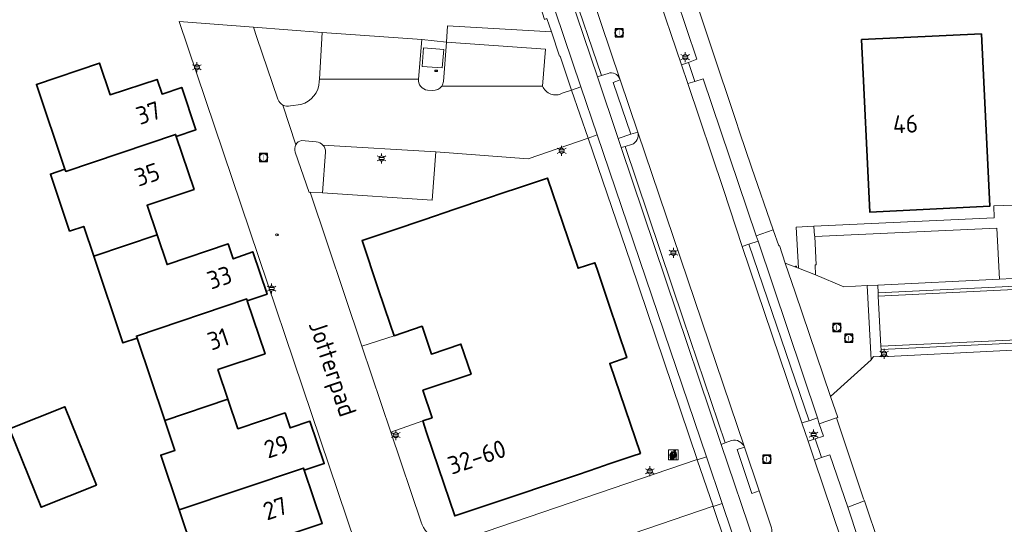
# Model space of a CAD drawing. Header units: metres. Extents: x 140853 to 145288, y 474558 to 480269.
# Tile 422 of 428: x 144557 to 144656, y 479584 to 479635. Entities that reach past the tile are written whole.
import ezdxf
from ezdxf.enums import TextEntityAlignment as Align
from ezdxf.lldxf.tags import DXFTag

# ---------------------------------------------------------------- set-up
doc = ezdxf.new("R2010")
doc.units = ezdxf.units.M
doc.header["$MEASUREMENT"] = 0
for name, color, linetype, lineweight in [('B-WE-GR-BEPLANTING_CULTUUR_HEESTERS-G', 90, 'Continuous', 18), ('B-WE-GR-GROENVOORZIENING-G', 80, 'Continuous', 18), ('B-WE-IE-MEUBILAIR_WEGMEUBILAIR-S', 7, 'Continuous', 18), ('B-WE-IE-TERREINAFSCHEIDING_KUNSTMATIG_HEKWERK-G', 20, 'IE-TERREINAFSCHEIDING-KUNSTMATIG', 18), ('B-WE-KL-DATA_CAI-S', 90, 'KL-CAI-N', 18), ('B-WE-KL-ET_LS_OV_LICHTMAST-S', 190, 'Continuous', 18), ('B-WE-KL-WATER_BRANDLEIDING_PUT-S', 150, 'Continuous', 18), ('B-WE-OG-BEBOUWING-G', 7, 'Continuous', 35), ('B-WE-OG-BEBOUWING_HUISNUMMER-T18', 10, 'Continuous', 18), ('B-WE-OG-BEBOUWING_LAGE TRAFO-G', 7, 'Continuous', 18), ('B-WE-OG-BEBOUWING_STRAATNAAM-T18', 10, 'Continuous', 18), ('B-WE-OG-TERREIN_ERF-G', 7, 'Continuous', 18), ('B-WE-RI-GWA_RIOOLPUT-S', 30, 'Continuous', 18), ('B-WE-VH-VERHARDING_ASFALT-G', 252, 'Continuous', 18), ('B-WE-VH-VERHARDING_BEDRIJFSVLOERPLAAT-G', 252, 'Continuous', 18), ('B-WE-VH-VERHARDING_BETONSTRAATSTEEN-G', 252, 'Continuous', 18), ('B-WE-VH-VERHARDING_STRAATBAKSTEEN-G', 252, 'Continuous', 18), ('B-WE-VH-VERHARDING_TEGEL-G', 252, 'Continuous', 18), ('X-XX-XX-ALGEMEEN-S', 7, 'Continuous', 18)]:
    doc.layers.add(name, color=color, linetype=linetype, lineweight=lineweight)
doc.styles.add('NLCS-ISO', font='txt')
doc.styles.get("Standard").update_dxf_attribs({"font": 'arial.ttf'})
doc.linetypes.add('IE-TERREINAFSCHEIDING-KUNSTMATIG', pattern='A,4,[82,NLCS.shx,S=0.75,R=90,X=0,Y=0],4,-2', length=10)
tags = doc.linetypes.add('KL-CAI-N', pattern='A,4,-1,[101,NLCS.shx,S=0.5,R=0,X=0,Y=0],-1,4,-1,["C",Standard,S=1,R=0,X=-0.25,Y=-0.5],-1.5', length=12.5).pattern_tags.tags
tags[18] = DXFTag(74, 10)

# ---------------------------------------------------------------- blocks, each defined once
blk = doc.blocks.new('SIE-AFVAL APART PLAATS-SO')
h = blk.add_hatch(color=256)
h.dxf.hatch_style = 1
h.paths.add_polyline_path([(-0.09, 0.09), (-1.76, 0.09, 0.819081), (-1.79, -0.08), (-1.41, -2.17, 0.36153), (-1.37, -2.2), (-0.47, -2.2, 0.36153), (-0.44, -2.17), (-0.05, -0.08, 0.819081)])
h.paths.add_polyline_path([(-0.16, -0.09), (-0.2, -0.31), (-0.49, -0.31), (-0.47, -0.09)], flags=16)
h.paths.add_polyline_path([(-0.56, -0.09), (-0.58, -0.31), (-0.88, -0.31), (-0.88, -0.09)], flags=16)
h.paths.add_polyline_path([(-0.22, -0.4), (-0.28, -0.72), (-0.53, -0.72), (-0.5, -0.4)], flags=16)
h.paths.add_polyline_path([(-0.59, -0.4), (-0.61, -0.72), (-0.88, -0.72), (-0.88, -0.4)], flags=16)
h.paths.add_polyline_path([(-0.96, -0.09), (-0.96, -0.31), (-1.27, -0.31), (-1.29, -0.09)], flags=16)
h.paths.add_polyline_path([(-0.96, -0.4), (-0.96, -0.72), (-1.23, -0.72), (-1.26, -0.4)], flags=16)
h.paths.add_polyline_path([(-0.29, -0.81), (-0.34, -1.07), (-0.57, -1.07), (-0.54, -0.81)], flags=16)
h.paths.add_polyline_path([(-0.62, -0.81), (-0.65, -1.07), (-0.88, -1.07), (-0.88, -0.81)], flags=16)
h.paths.add_polyline_path([(-0.96, -0.81), (-0.96, -1.07), (-1.2, -1.07), (-1.22, -0.81)], flags=16)
h.paths.add_polyline_path([(-1.35, -0.31), (-1.65, -0.31), (-1.69, -0.09), (-1.37, -0.09)], flags=16)
h.paths.add_polyline_path([(-1.34, -0.4), (-1.31, -0.72), (-1.57, -0.72), (-1.63, -0.4)], flags=16)
h.paths.add_polyline_path([(-0.36, -1.16), (-0.41, -1.42), (-0.6, -1.42), (-0.57, -1.16)], flags=16)
h.paths.add_polyline_path([(-0.66, -1.16), (-0.68, -1.42), (-0.88, -1.42), (-0.88, -1.16)], flags=16)
h.paths.add_polyline_path([(-1.31, -0.81), (-1.28, -1.07), (-1.5, -1.07), (-1.55, -0.81)], flags=16)
h.paths.add_polyline_path([(-0.96, -1.16), (-0.96, -1.42), (-1.17, -1.42), (-1.19, -1.16)], flags=16)
h.paths.add_polyline_path([(-0.42, -1.52), (-0.47, -1.77), (-0.63, -1.77), (-0.61, -1.52)], flags=16)
h.paths.add_polyline_path([(-1.27, -1.16), (-1.25, -1.42), (-1.44, -1.42), (-1.49, -1.16)], flags=16)
h.paths.add_polyline_path([(-0.69, -1.52), (-0.71, -1.77), (-0.88, -1.77), (-0.88, -1.52)], flags=16)
h.paths.add_polyline_path([(-0.96, -1.52), (-0.96, -1.77), (-1.13, -1.77), (-1.16, -1.52)], flags=16)
h.paths.add_polyline_path([(-1.24, -1.52), (-1.22, -1.77), (-1.37, -1.77), (-1.42, -1.52)], flags=16)
h.paths.add_polyline_path([(-0.49, -1.88), (-0.54, -2.12), (-0.66, -2.12), (-0.64, -1.88)], flags=16)
h.paths.add_polyline_path([(-0.72, -1.88), (-0.74, -2.12), (-0.88, -2.12), (-0.88, -1.88)], flags=16)
h.paths.add_polyline_path([(-0.96, -1.88), (-0.96, -2.12), (-1.1, -2.12), (-1.13, -1.88)], flags=16)
h.paths.add_polyline_path([(-1.21, -1.88), (-1.18, -2.12), (-1.31, -2.12), (-1.36, -1.88)], flags=16)
h.paths.add_polyline_path([(-0.19, 0.8, -0.01173), (-0.3, 0.8, -0.148797), (-0.42, 1.04, -0.136076), (-0.7, 0.88), (-0.78, 0.86, -0.038293), (-1.14, 0.98), (-1.19, 0.83, -0.243822), (-1.57, 0.47, 0.344326), (-1, 0.24, -0.139345), (-0.6, 0.24, 0.618436), (-0.56, 0.28, -0.441494), (-0.47, 0.46, 0.309048)])
h.paths.add_polyline_path([(-0.49, 0.53, 0.351556), (-0.64, 0.32, 0.121061), (-1.02, 0.31, -0.288745), (-1.45, 0.43, 0.203599), (-1.12, 0.8), (-1.09, 0.88, 0.083075), (-0.28, 0.73, -0.242261)], flags=16)
h.paths.add_polyline_path([(-0.4, 0.8, -0.023345), (-0.63, 0.83, 0.07081), (-0.46, 0.92, 0.059965)], flags=16)
h.paths.add_polyline_path([(1.12, 1.49), (-1.07, 1.49, 0.860559), (-1.08, 1.43), (0.29, 1.01, -0.146703), (0.53, 0.29, 0.421968), (0.56, 0.26), (1.59, 0.32, 0.450293), (1.62, 0.36, 0.122241)])
h.paths.add_polyline_path([(0.26, 1.95, 1), (1.06, 1.95, 1)])
h.paths.add_polyline_path([(1.65, 0.16, 0.429303), (1.62, 0.2), (0.54, 0.25, 0.38429), (0.51, 0.22), (0.16, -2.14, 0.83726), (0.21, -2.16), (0.99, -0.76, -0.688204), (1.05, -0.77), (1.36, -2.13, 0.84934), (1.42, -2.13)])
for p, q in [((-0.09, 0.09), (-1.76, 0.09)), ((-1.41, -2.17), (-1.79, -0.08)), ((-1.37, -0.09), (-1.69, -0.09)), ((-1.65, -0.31), (-1.69, -0.09)), ((-1.65, -0.31), (-1.35, -0.31)), ((-1.63, -0.4), (-1.34, -0.4)), ((-1.57, -0.72), (-1.63, -0.4)), ((-1.57, -0.72), (-1.31, -0.72)), ((-1.55, -0.81), (-1.31, -0.81)), ((-1.5, -1.07), (-1.55, -0.81)), ((-1.5, -1.07), (-1.28, -1.07)), ((-1.49, -1.16), (-1.27, -1.16)), ((-1.44, -1.42), (-1.49, -1.16)), ((-1.44, -1.42), (-1.25, -1.42)), ((-1.42, -1.52), (-1.24, -1.52)), ((-1.37, -1.77), (-1.42, -1.52)), ((-1.37, -1.77), (-1.22, -1.77)), ((-1.37, -2.2), (-0.47, -2.2)), ((-1.31, -2.12), (-1.36, -1.88)), ((-1.36, -1.88), (-1.21, -1.88)), ((-1.31, -2.12), (-1.18, -2.12)), ((-0.96, -0.09), (-1.29, -0.09)), ((-1.27, -0.31), (-0.96, -0.31)), ((-1.26, -0.4), (-0.96, -0.4)), ((-1.23, -0.72), (-0.96, -0.72)), ((-1.22, -0.81), (-0.96, -0.81)), ((-1.2, -1.07), (-0.96, -1.07)), ((-1.19, -1.16), (-0.96, -1.16)), ((-1.17, -1.42), (-0.96, -1.42)), ((-1.16, -1.52), (-0.96, -1.52)), ((-1.13, -1.77), (-0.96, -1.77)), ((-1.13, -1.88), (-0.96, -1.88)), ((-1.1, -2.12), (-0.96, -2.12)), ((-0.96, -0.09), (-0.96, -0.31)), ((-0.96, -0.4), (-0.96, -0.72)), ((-0.96, -0.81), (-0.96, -1.07)), ((-0.96, -1.16), (-0.96, -1.42)), ((-0.96, -1.52), (-0.96, -1.77)), ((-0.96, -1.88), (-0.96, -2.12)), ((-0.88, -0.09), (-0.88, -0.31)), ((-0.56, -0.09), (-0.88, -0.09)), ((-0.88, -0.31), (-0.58, -0.31)), ((-0.88, -0.4), (-0.88, -0.72)), ((-0.88, -0.4), (-0.59, -0.4)), ((-0.88, -0.72), (-0.61, -0.72)), ((-0.88, -0.81), (-0.62, -0.81)), ((-0.88, -0.81), (-0.88, -1.07)), ((-0.88, -1.07), (-0.65, -1.07)), ((-0.88, -1.16), (-0.66, -1.16)), ((-0.88, -1.16), (-0.88, -1.42)), ((-0.88, -1.42), (-0.68, -1.42)), ((-0.88, -1.52), (-0.69, -1.52)), ((-0.88, -1.52), (-0.88, -1.77)), ((-0.88, -1.77), (-0.71, -1.77)), ((-0.88, -1.88), (-0.88, -2.12)), ((-0.88, -1.88), (-0.72, -1.88)), ((-0.88, -2.12), (-0.74, -2.12)), ((-0.66, -2.12), (-0.54, -2.12)), ((-0.64, -1.88), (-0.49, -1.88)), ((-0.63, -1.77), (-0.47, -1.77)), ((-0.61, -1.52), (-0.42, -1.52)), ((-0.6, -1.42), (-0.41, -1.42)), ((-0.57, -1.07), (-0.34, -1.07)), ((-0.57, -1.16), (-0.36, -1.16)), ((-0.54, -0.81), (-0.29, -0.81)), ((-0.54, -2.12), (-0.49, -1.88)), ((-0.53, -0.72), (-0.28, -0.72)), ((-0.5, -0.4), (-0.22, -0.4)), ((-0.49, -0.31), (-0.2, -0.31)), ((-0.16, -0.09), (-0.47, -0.09)), ((-0.47, -1.77), (-0.42, -1.52)), ((-0.44, -2.17), (-0.05, -0.08)), ((-0.41, -1.42), (-0.36, -1.16)), ((-0.34, -1.07), (-0.29, -0.81)), ((-0.28, -0.72), (-0.22, -0.4)), ((-0.2, -0.31), (-0.16, -0.09))]:
    blk.add_line(p, q)
blk.add_lwpolyline([(-2.5, -2.5), (2.5, -2.5), (2.5, 2.5), (-2.5, 2.5)], close=True)
for points in [[(-0.78, 0.86, -0.038293), (-1.14, 0.98), (-1.19, 0.83, -0.243822), (-1.57, 0.47, 0.344326), (-1, 0.24, -0.139345), (-0.6, 0.24, 0.618436), (-0.56, 0.28, -0.441494), (-0.47, 0.46, 0.309048), (-0.19, 0.8, -0.01173), (-0.3, 0.8, -0.01173)], [(-0.78, 0.86), (-0.7, 0.88, 0.136076), (-0.42, 1.04, 0.156405), (-0.29, 0.79)], [(-0.78, 0.86), (-0.7, 0.88, 0.136076), (-0.42, 1.04, 0.148797), (-0.3, 0.8, 0.148797)], [(-0.63, 0.83, 0.07081), (-0.46, 0.92, 0.059965), (-0.4, 0.8, 0.059965)], [(-0.4, 0.8, -0.023345), (-0.63, 0.83)]]:
    blk.add_lwpolyline(points, format="xyb")
for points in [[(-1.09, 0.88), (-1.12, 0.8, -0.203599), (-1.45, 0.43, 0.288745), (-1.02, 0.31, -0.121061), (-0.64, 0.32, -0.351556), (-0.49, 0.53, 0.242261), (-0.28, 0.73, -0.083075)], [(-1.07, 1.49), (1.12, 1.49, -0.122241), (1.62, 0.36, -0.450293), (1.59, 0.32), (0.56, 0.26, -0.421968), (0.53, 0.29, 0.146703), (0.29, 1.01), (-1.08, 1.43, -0.860559)], [(0.54, 0.25), (1.62, 0.2, -0.429303), (1.65, 0.16), (1.42, -2.13, -0.84934), (1.36, -2.13), (1.05, -0.77, 0.688204), (0.99, -0.76), (0.21, -2.16, -0.83726), (0.16, -2.14), (0.51, 0.22, -0.38429)]]:
    blk.add_lwpolyline(points, format="xyb", close=True)
for points in [[(-1.35, -0.31), (-1.37, -0.09)], [(-1.31, -0.72), (-1.34, -0.4)], [(-1.28, -1.07), (-1.31, -0.81)], [(-1.27, -0.31), (-1.29, -0.09)], [(-1.25, -1.42), (-1.27, -1.16)], [(-1.23, -0.72), (-1.26, -0.4)], [(-1.22, -1.77), (-1.24, -1.52)], [(-1.2, -1.07), (-1.22, -0.81)], [(-1.18, -2.12), (-1.21, -1.88)], [(-1.17, -1.42), (-1.19, -1.16)], [(-1.18, -2.2), (-1.18, -2.2)], [(-1.13, -1.77), (-1.16, -1.52)], [(-1.1, -2.12), (-1.13, -1.88)], [(-0.74, -2.12), (-0.72, -1.88)], [(-0.71, -1.77), (-0.69, -1.52)], [(-0.68, -1.42), (-0.66, -1.16)], [(-0.66, -2.12), (-0.64, -1.88)], [(-0.65, -1.07), (-0.62, -0.81)], [(-0.63, -1.77), (-0.61, -1.52)], [(-0.61, -0.72), (-0.59, -0.4)], [(-0.6, -1.42), (-0.57, -1.16)], [(-0.58, -0.31), (-0.56, -0.09)], [(-0.57, -1.07), (-0.54, -0.81)], [(-0.53, -0.72), (-0.5, -0.4)], [(-0.49, -0.31), (-0.47, -0.09)]]:
    blk.add_lwpolyline(points)
blk.add_circle((0.66, 1.95), 0.401)
for centre, radius, start, end in [((-1.76, 0), 0.0869, 90, 247.281), ((-0.09, 0), 0.0869, 292.719, 90), ((-1.37, -2.17), 0.0318, 190.4943, 270), ((-0.47, -2.17), 0.0318, 270, 349.5057)]:
    blk.add_arc(centre, radius, start, end)
blk = doc.blocks.new('SIE-WEG_AFVALBAK_TYPE_01')
for radius in [0.25, 0.156]:
    blk.add_circle((0, 0), radius)
blk = doc.blocks.new('SKL-DATA_TERREINKAST-SO')
for q in [(-0.2, 0.2), (0.2, 0.2)]:
    blk.add_line((0, -0.21), q)
at = {"flags": 128}
blk.add_lwpolyline([(0.63, 0.35), (-0.63, 0.35), (-0.63, -0.35), (0.63, -0.35)], close=True, dxfattribs=at)
at = {"style": 'NLCS-ISO'}
blk.add_attdef('TYPE', text='', height=0.35, dxfattribs=at).set_placement((-0.03, 0.69), align=Align.MIDDLE_CENTER)
blk = doc.blocks.new('B-SIE-WEG_LICHTMAST-SO')
at = {"ltscale": 0.1}
for p, q in [((-1.1, 0.63), (-2.19, 1.27)), ((0, 1.27), (0, 2.53)), ((1.1, 0.63), (2.19, 1.27)), ((-1.1, -0.63), (-2.19, -1.27)), ((0, -1.27), (0, -2.53)), ((1.1, -0.63), (2.19, -1.27))]:
    blk.add_line(p, q, dxfattribs=at)
at = {"flags": 128}
for points in [[(-1.16, 0.5), (1.16, 0.5)], [(-1.16, -0.5), (1.16, -0.5)]]:
    blk.add_lwpolyline(points, dxfattribs=at)
at = {"ltscale": 0.1}
blk.add_circle((0, 0), 1.27, dxfattribs=at)
at = {"style": 'NLCS-ISO'}
blk.add_attdef('TYPE', text='', height=1.8, dxfattribs=at).set_placement((0, 2.53), align=Align.BOTTOM_CENTER)
blk = doc.blocks.new('SRI-PUT_INSPECTIE-SO')
at = {"lineweight": -3, "flags": 128}
blk.add_lwpolyline([(-2, -2), (2, -2), (2, 2), (-2, 2)], close=True, dxfattribs=at)
at = {"lineweight": -3, "ltscale": 1.5}
blk.add_circle((0, 0), 2, dxfattribs=at)
at = {"ltscale": 0.1, "style": 'NLCS-ISO'}
blk.add_text('I', height=2.5, dxfattribs=at).set_placement((0, -0.01), align=Align.MIDDLE_CENTER)
blk = doc.blocks.new('SIE-WEG_STRAATPOT_BRANDKRAAN-SO')
blk.add_ellipse((0, 0), major_axis=(-0.729, 0), ratio=0.685994)
at = {"style": 'NLCS-ISO'}
blk.add_text('BR', height=0.4, dxfattribs=at).set_placement((-0.3, -0.15))

msp = doc.modelspace()

# ---------------------------------------------------------------- linework, layer by layer
at = {"layer": 'B-WE-GR-BEPLANTING_CULTUUR_HEESTERS-G', "ltscale": 0.2, "flags": 128}
for points in [[(144612.871, 479628.18), (144611.723, 479631.59), (144611.661, 479631.598), (144610.849, 479634.03), (144600.394, 479634.635), (144600.272, 479632.996), (144610.238, 479632.286), (144609.939, 479628.584), (144609.939, 479628.584, 0.441922), (144611.928, 479627.853), (144611.928, 479627.853), (144612.871, 479628.18)], [(144580.851, 479634.529), (144581.183, 479633.457), (144583.308, 479627.249), (144583.308, 479627.249, 0.18884), (144583.809, 479626.67), (144583.809, 479626.67, 0.188007), (144584.57, 479626.583), (144584.57, 479626.583), (144585.624, 479626.731), (144585.624, 479626.731, 0.333844), (144587.468, 479629.048), (144587.468, 479629.048), (144587.483, 479629.292), (144587.774, 479633.984), (144580.851, 479634.529)], [(144585.058, 479621.933), (144586.455, 479617.853), (144586.55, 479617.886), (144587.805, 479617.829), (144588.102, 479621.929), (144588.102, 479621.929, 0.191841), (144587.841, 479622.643), (144587.841, 479622.643, 0.192949), (144587.159, 479622.979), (144587.159, 479622.979), (144585.7, 479623.103), (144585.7, 479623.103, 0.217962), (144585.109, 479622.666), (144585.109, 479622.666, 0.219626), (144585.058, 479621.933)]]:
    msp.add_lwpolyline(points, format="xyb", close=True, dxfattribs=at)
at = {"layer": 'B-WE-GR-GROENVOORZIENING-G', "ltscale": 0.2, "flags": 128}
for points in [[(144624.625, 479630.967), (144625.481, 479631.277), (144620.275, 479646.76), (144619.357, 479646.471), (144618.642, 479646.246), (144621.295, 479638.544), (144623.919, 479630.737), (144624.625, 479630.967)], [(144624.562, 479628.833), (144628.172, 479618.158), (144630.045, 479612.44), (144630.719, 479612.672), (144631.637, 479612.977), (144631.458, 479613.493), (144626.107, 479629.313), (144625.269, 479629.052), (144624.562, 479628.833)], [(144636.043, 479594.648), (144636.686, 479592.817), (144637.387, 479593.052), (144638.23, 479593.335), (144637.796, 479594.574), (144637.623, 479595.156), (144636.781, 479594.852), (144636.043, 479594.648)], [(144648.211, 479563.732), (144648.102, 479563.675), (144640.663, 479586.181), (144638.858, 479591.456), (144638.023, 479591.156), (144637.324, 479590.912), (144640.927, 479580.258), (144651.766, 479548.012), (144652.467, 479548.249), (144653.262, 479548.518), (144648.211, 479563.732)]]:
    msp.add_lwpolyline(points, close=True, dxfattribs=at)
msp.add_lwpolyline([(144617.563, 479623.286), (144617.847, 479622.386), (144618.269, 479622.482), (144618.911, 479622.688), (144618.911, 479622.688, 0.400637), (144619.544, 479623.944), (144619.544, 479623.944), (144618.835, 479623.736), (144617.563, 479623.286)], format="xyb", close=True, dxfattribs=at)
at = {"layer": 'B-WE-IE-TERREINAFSCHEIDING_KUNSTMATIG_HEKWERK-G', "ltscale": 0.2, "flags": 128}
for points in [[(144621.941, 479647.406), (144629.402, 479625.115)], [(144642.269, 479587.019), (144639.528, 479595.161)], [(144642.34, 479586.807), (144642.269, 479587.019)], [(144649.908, 479564.325), (144642.34, 479586.807)]]:
    msp.add_lwpolyline(points, dxfattribs=at)
at = {"layer": 'B-WE-OG-BEBOUWING-G', "ltscale": 0.2, "flags": 128}
for points in [[(144642.068, 479633.257), (144642.888, 479615.892), (144654.957, 479616.475), (144654.119, 479633.826), (144642.068, 479633.257)], [(144573.082, 479623.499), (144575.062, 479624.175), (144573.63, 479628.446), (144571.642, 479627.779), (144571.147, 479629.25), (144566.421, 479627.704), (144565.35, 479630.889), (144559, 479628.753), (144561.872, 479620.213), (144561.947, 479619.991), (144573.008, 479623.719), (144573.082, 479623.499)], [(144573.082, 479623.499), (144573.008, 479623.719), (144561.947, 479619.991), (144561.872, 479620.213), (144560.412, 479619.722), (144562.347, 479613.969), (144563.768, 479614.447), (144564.777, 479611.448), (144571.141, 479613.592), (144570.136, 479616.578), (144574.875, 479618.173), (144573.082, 479623.499)], [(144599.478, 479590.143), (144601.117, 479585.281), (144604.236, 479586.333), (144607.345, 479587.38), (144610.453, 479588.428), (144613.561, 479589.476), (144615.53, 479590.14), (144616.669, 479590.524), (144619.074, 479591.334), (144619.794, 479591.577), (144616.707, 479600.647), (144618.432, 479601.228), (144616.624, 479606.601), (144615.432, 479610.146), (144615.218, 479610.781), (144613.529, 479610.226), (144610.443, 479619.317), (144609.742, 479619.081), (144607.329, 479618.267), (144606.198, 479617.885), (144604.221, 479617.219), (144601.113, 479616.171), (144598.005, 479615.122), (144594.897, 479614.074), (144591.778, 479613.022), (144593.418, 479608.15), (144594.611, 479604.606), (144595.004, 479603.44), (144597.828, 479604.391), (144598.769, 479601.595), (144601.726, 479602.591), (144602.757, 479599.574), (144597.905, 479597.938), (144598.835, 479595.181), (144597.887, 479594.861), (144598.283, 479593.687), (144599.478, 479590.143)], [(144569.136, 479603.19), (144569.067, 479603.396), (144580.169, 479607.138), (144580.231, 479606.955), (144582.216, 479607.623), (144580.782, 479611.888), (144578.81, 479611.181), (144578.306, 479612.678), (144572.146, 479610.607), (144571.141, 479613.592), (144564.777, 479611.448), (144567.714, 479602.712), (144569.136, 479603.19)], [(144571.922, 479594.904), (144578.277, 479597.046), (144577.273, 479600.031), (144582.022, 479601.628), (144580.231, 479606.955), (144580.169, 479607.138), (144569.067, 479603.396), (144569.136, 479603.19), (144571.922, 479594.904)], [(144578.277, 479597.046), (144571.922, 479594.904), (144572.935, 479591.892), (144571.513, 479591.414), (144573.369, 479585.894), (144585.886, 479590.113), (144585.963, 479589.884), (144587.972, 479590.562), (144586.533, 479594.824), (144584.536, 479594.152), (144584.03, 479595.655), (144579.281, 479594.06), (144578.277, 479597.046)], [(144556.303, 479594.055), (144559.463, 479586.164), (144565.033, 479588.394), (144561.873, 479596.285), (144556.303, 479594.055)], [(144582.62, 479579.467), (144581.609, 479582.461), (144587.768, 479584.54), (144585.963, 479589.884), (144585.886, 479590.113), (144573.369, 479585.894), (144576.252, 479577.321), (144582.62, 479579.467)]]:
    msp.add_lwpolyline(points, close=True, dxfattribs=at)
at = {"layer": 'B-WE-OG-BEBOUWING_LAGE TRAFO-G', "ltscale": 0.2, "flags": 128}
msp.add_lwpolyline([(144597.819, 479630.568), (144599.852, 479630.402), (144600.003, 479632.256), (144597.97, 479632.422), (144597.819, 479630.568)], close=True, dxfattribs=at)
at = {"layer": 'B-WE-OG-TERREIN_ERF-G', "ltscale": 0.2, "flags": 128}
for points in [[(144593.796, 479574.507), (144573.363, 479635.099), (144580.851, 479634.529), (144587.774, 479633.984), (144597.798, 479633.267), (144600.272, 479632.996), (144600.394, 479634.635), (144610.849, 479634.03), (144610.391, 479635.4), (144610.154, 479635.302), (144608.115, 479641.694), (144602.302, 479659.026), (144599.735, 479660.849), (144596.224, 479660.836), (144574.705, 479660.862), (144556.687, 479660.846)], [(144621.941, 479647.406), (144629.402, 479625.115), (144629.782, 479623.975), (144630.992, 479620.428), (144633.165, 479614.11), (144633.724, 479612.483), (144633.807, 479612.51), (144634.386, 479610.75), (144635.697, 479610.232), (144635.462, 479614.384), (144637.25, 479614.467), (144655.411, 479615.319), (144655.375, 479616.504), (144658.212, 479616.605)], [(144576.252, 479577.321), (144573.369, 479585.894), (144571.513, 479591.414), (144572.935, 479591.892), (144571.922, 479594.904), (144569.136, 479603.19), (144567.714, 479602.712), (144564.777, 479611.448), (144563.768, 479614.447), (144562.347, 479613.969), (144560.412, 479619.722), (144561.872, 479620.213), (144559, 479628.753), (144565.35, 479630.889), (144566.421, 479627.704), (144571.147, 479629.25), (144571.642, 479627.779), (144573.63, 479628.446), (144575.062, 479624.175), (144573.082, 479623.499), (144574.875, 479618.173), (144570.136, 479616.578), (144571.141, 479613.592), (144572.146, 479610.607), (144578.306, 479612.678), (144578.81, 479611.181), (144580.782, 479611.888), (144582.216, 479607.623), (144580.231, 479606.955), (144582.022, 479601.628), (144577.273, 479600.031), (144578.277, 479597.046), (144579.281, 479594.06), (144584.03, 479595.655), (144584.536, 479594.152), (144586.533, 479594.824), (144587.972, 479590.562), (144585.963, 479589.884), (144585.963, 479589.884), (144587.768, 479584.54), (144581.609, 479582.461)], [(144722.815, 479605.136), (144715.248, 479604.772), (144667.881, 479602.523), (144644.063, 479601.321), (144643.272, 479601.335), (144643.03, 479601.02), (144638.942, 479597.308), (144639.656, 479595.205), (144639.528, 479595.161), (144642.269, 479587.019), (144642.34, 479586.807), (144649.908, 479564.325)], [(144646.479, 479528.674), (144627.126, 479586.244), (144627.121, 479586.258), (144602.958, 479578.018)]]:
    msp.add_lwpolyline(points, dxfattribs=at)
for points in [[(144654.957, 479616.475), (144642.888, 479615.892), (144642.068, 479633.257), (144654.119, 479633.826), (144654.957, 479616.475)], [(144598.835, 479595.181), (144597.905, 479597.938), (144602.757, 479599.574), (144601.726, 479602.591), (144598.769, 479601.595), (144597.828, 479604.391), (144595.004, 479603.44), (144591.768, 479602.394), (144594.69, 479593.72), (144597.887, 479594.861), (144598.835, 479595.181)], [(144556.303, 479594.055), (144561.873, 479596.285), (144565.033, 479588.394), (144559.463, 479586.164), (144556.303, 479594.055)]]:
    msp.add_lwpolyline(points, close=True, dxfattribs=at)
msp.add_lwpolyline([(144601.407, 479582.731), (144625.497, 479590.962), (144618.829, 479610.755), (144614.528, 479623.346), (144608.504, 479621.268), (144599.223, 479621.963), (144598.849, 479617.096), (144587.805, 479617.829), (144586.55, 479617.886), (144591.768, 479602.394), (144595.004, 479603.44), (144594.611, 479604.606), (144593.418, 479608.15), (144591.778, 479613.022), (144594.897, 479614.074), (144598.005, 479615.122), (144601.113, 479616.171), (144604.221, 479617.219), (144606.198, 479617.885), (144607.329, 479618.267), (144609.742, 479619.081), (144610.443, 479619.317), (144613.529, 479610.226), (144615.218, 479610.781), (144615.432, 479610.146), (144616.624, 479606.601), (144618.432, 479601.228), (144616.707, 479600.647), (144619.794, 479591.577), (144619.074, 479591.334), (144616.669, 479590.524), (144615.53, 479590.14), (144613.561, 479589.476), (144610.453, 479588.428), (144607.345, 479587.38), (144604.236, 479586.333), (144604.236, 479586.333), (144601.117, 479585.281), (144599.478, 479590.143), (144598.283, 479593.687), (144597.887, 479594.861), (144594.69, 479593.72), (144597.743, 479584.657), (144597.743, 479584.657, 0.411067), (144601.407, 479582.731)], format="xyb", dxfattribs=at)
at = {"layer": 'B-WE-VH-VERHARDING_ASFALT-G', "ltscale": 0.2, "flags": 128}
for points in [[(144607.78, 479646.34), (144613.803, 479628.497), (144615.444, 479623.679), (144626.451, 479591.251), (144628.025, 479586.547), (144643.078, 479541.941)], [(144631.309, 479582.492), (144627.943, 479592.49), (144622.31, 479609.134), (144617.847, 479622.386), (144617.563, 479623.286), (144615.485, 479629.496), (144611.984, 479639.839)], [(144613.984, 479640.496), (144617.727, 479629.324), (144617.768, 479629.203), (144619.544, 479623.944), (144630.267, 479592.223), (144631.754, 479587.801), (144633.001, 479584.095)], [(144640.927, 479580.258), (144637.324, 479590.912), (144636.686, 479592.817), (144636.043, 479594.648), (144630.045, 479612.44), (144628.172, 479618.158), (144624.562, 479628.833), (144623.919, 479630.737), (144621.295, 479638.544)]]:
    msp.add_lwpolyline(points, dxfattribs=at)
msp.add_lwpolyline([(144640.663, 479586.181), (144648.102, 479563.675), (144648.211, 479563.732), (144649.908, 479564.325), (144642.34, 479586.807), (144640.663, 479586.181)], close=True, dxfattribs=at)
at = {"layer": 'B-WE-VH-VERHARDING_BEDRIJFSVLOERPLAAT-G', "ltscale": 0.2, "flags": 128}
msp.add_lwpolyline([(144638.023, 479591.156), (144637.387, 479593.052), (144636.686, 479592.817), (144637.324, 479590.912), (144638.023, 479591.156)], close=True, dxfattribs=at)
at = {"layer": 'B-WE-VH-VERHARDING_BETONSTRAATSTEEN-G', "ltscale": 0.2, "flags": 128}
for points in [[(144620.275, 479646.76), (144625.481, 479631.277), (144624.625, 479630.967), (144625.269, 479629.052), (144626.107, 479629.313), (144631.458, 479613.493), (144633.165, 479614.11), (144630.992, 479620.428), (144629.782, 479623.975), (144629.402, 479625.115), (144621.941, 479647.406), (144620.246, 479646.854), (144620.275, 479646.76)], [(144597.819, 479630.568), (144597.97, 479632.422), (144600.003, 479632.256), (144599.852, 479630.402), (144597.819, 479630.568)], [(144628.334, 479592.651), (144624.103, 479605.148), (144618.269, 479622.482), (144617.847, 479622.386), (144622.31, 479609.134), (144627.943, 479592.49), (144628.334, 479592.651)], [(144637.352, 479613.437), (144655.678, 479614.276), (144655.952, 479609.14), (144658.558, 479609.267), (144658.291, 479614.739), (144658.234, 479616.077), (144658.212, 479616.605), (144655.375, 479616.504), (144655.411, 479615.319), (144637.25, 479614.467), (144637.327, 479613.494), (144637.352, 479613.437)], [(144637.796, 479594.574), (144639.528, 479595.161), (144639.656, 479595.205), (144638.942, 479597.308), (144635.39, 479607.818), (144634.386, 479610.75), (144633.807, 479612.51), (144633.724, 479612.483), (144633.165, 479614.11), (144631.458, 479613.493), (144631.637, 479612.977), (144637.623, 479595.156), (144637.796, 479594.574)], [(144642.631, 479608.494), (144643.685, 479608.542), (144655.952, 479609.14), (144655.678, 479614.276), (144637.352, 479613.437), (144637.484, 479610.581), (144637.385, 479610.564), (144637.414, 479609.554), (144640.283, 479608.373), (144642.631, 479608.494)], [(144714.937, 479611.178), (144714.886, 479611.838), (144714.825, 479611.835), (144714.799, 479611.946), (144691.252, 479610.696), (144676.741, 479609.979), (144675.667, 479609.937), (144658.558, 479609.267), (144655.952, 479609.14), (144643.685, 479608.542), (144643.718, 479607.763), (144694.324, 479610.203), (144714.937, 479611.178)], [(144714.942, 479610.872), (144714.937, 479611.178), (144694.324, 479610.203), (144643.718, 479607.763), (144643.738, 479607.422), (144694.384, 479609.89), (144714.942, 479610.872)], [(144643.738, 479607.422), (144644.017, 479602.388), (144667.813, 479603.51), (144692.614, 479604.748), (144715.21, 479605.779), (144714.943, 479610.838), (144714.942, 479610.872), (144694.384, 479609.89), (144643.738, 479607.422)], [(144643.03, 479601.02), (144642.631, 479608.494), (144640.283, 479608.373), (144637.414, 479609.554), (144635.697, 479610.232), (144634.386, 479610.75), (144635.39, 479607.818), (144638.942, 479597.308), (144643.03, 479601.02)], [(144644.063, 479601.321), (144644.026, 479602.046), (144644.017, 479602.388), (144643.738, 479607.422), (144643.718, 479607.763), (144643.685, 479608.542), (144642.631, 479608.494), (144643.03, 479601.02), (144643.272, 479601.335), (144644.063, 479601.321)], [(144644.026, 479602.046), (144715.227, 479605.461), (144715.21, 479605.779), (144692.614, 479604.748), (144667.813, 479603.51), (144644.017, 479602.388), (144644.026, 479602.046)], [(144644.063, 479601.321), (144667.881, 479602.523), (144715.248, 479604.772), (144715.227, 479605.461), (144644.026, 479602.046), (144644.063, 479601.321)], [(144627.121, 479586.258), (144627.126, 479586.244), (144628.025, 479586.547), (144626.451, 479591.251), (144625.504, 479590.94), (144627.121, 479586.258)]]:
    msp.add_lwpolyline(points, close=True, dxfattribs=at)
for points in [[(144615.889, 479629.643), (144612.711, 479639.029), (144613.344, 479639.244), (144613.344, 479639.244, 0.415395), (144613.984, 479640.496), (144613.984, 479640.496), (144611.984, 479639.839), (144615.485, 479629.496), (144615.889, 479629.643)], [(144617.727, 479629.324), (144613.984, 479640.496), (144613.984, 479640.496, -0.415395), (144613.344, 479639.244), (144613.344, 479639.244), (144612.711, 479639.029), (144615.889, 479629.643), (144616.548, 479629.858), (144616.548, 479629.858, -0.396638), (144617.727, 479629.324)], [(144599.978, 479629.052), (144600.272, 479632.996), (144597.798, 479633.267), (144597.474, 479629.292), (144597.474, 479629.292, 0.424619), (144598.372, 479628.181), (144598.372, 479628.181), (144598.872, 479628.137), (144598.872, 479628.137, 0.260573), (144599.796, 479628.584), (144599.796, 479628.584, 0.119819), (144599.978, 479629.052)], [(144587.483, 479629.292), (144587.468, 479629.048), (144587.468, 479629.048, -0.333844), (144585.624, 479626.731), (144585.624, 479626.731), (144584.57, 479626.583), (144584.57, 479626.583, -0.188007), (144583.809, 479626.67), (144583.809, 479626.67), (144585.109, 479622.666), (144585.109, 479622.666, -0.217962), (144585.7, 479623.103), (144585.7, 479623.103), (144587.159, 479622.979), (144587.159, 479622.979, -0.192949), (144587.841, 479622.643), (144587.841, 479622.643), (144599.223, 479621.963), (144608.504, 479621.268), (144614.528, 479623.346), (144612.871, 479628.18), (144611.928, 479627.853), (144611.928, 479627.853, -0.441922), (144609.939, 479628.584), (144609.939, 479628.584), (144599.796, 479628.584), (144599.796, 479628.584, -0.260573), (144598.872, 479628.137), (144598.872, 479628.137), (144598.372, 479628.181), (144598.372, 479628.181, -0.424619), (144597.474, 479629.292), (144597.474, 479629.292), (144587.483, 479629.292)], [(144628.334, 479592.651), (144628.977, 479592.876), (144628.977, 479592.876, -0.386636), (144630.267, 479592.223), (144630.267, 479592.223), (144619.544, 479623.944), (144619.544, 479623.944, -0.400637), (144618.911, 479622.688), (144618.911, 479622.688), (144618.269, 479622.482), (144624.103, 479605.148), (144628.334, 479592.651)]]:
    msp.add_lwpolyline(points, format="xyb", close=True, dxfattribs=at)
msp.add_lwpolyline([(144601.407, 479582.731, -0.411067), (144597.743, 479584.657), (144597.743, 479584.657), (144594.69, 479593.72), (144591.768, 479602.394), (144586.55, 479617.886), (144586.55, 479617.886), (144586.455, 479617.853), (144585.058, 479621.933), (144585.058, 479621.933, -0.219626), (144585.109, 479622.666), (144585.109, 479622.666), (144583.809, 479626.67), (144583.809, 479626.67, -0.18884), (144583.308, 479627.249), (144583.308, 479627.249), (144581.183, 479633.457), (144580.851, 479634.529), (144573.363, 479635.099), (144593.796, 479574.507)], format="xyb", dxfattribs=at)
msp.add_lwpolyline([(144602.958, 479578.018), (144627.121, 479586.258), (144625.504, 479590.94), (144625.497, 479590.962), (144601.407, 479582.731)], dxfattribs=at)
at = {"layer": 'B-WE-VH-VERHARDING_STRAATBAKSTEEN-G', "ltscale": 0.2, "flags": 128}
for points in [[(144597.798, 479633.267), (144587.774, 479633.984), (144587.483, 479629.292), (144597.474, 479629.292), (144597.798, 479633.267)], [(144618.835, 479623.736), (144619.544, 479623.944), (144617.768, 479629.203), (144617.063, 479628.953), (144618.835, 479623.736)], [(144613.803, 479628.497), (144612.871, 479628.18), (144614.528, 479623.346), (144615.444, 479623.679), (144613.803, 479628.497)], [(144630.267, 479592.223), (144629.541, 479591.979), (144631.029, 479587.557), (144631.754, 479587.801), (144630.267, 479592.223)]]:
    msp.add_lwpolyline(points, close=True, dxfattribs=at)
for points in [[(144609.939, 479628.584), (144610.238, 479632.286), (144600.272, 479632.996), (144599.978, 479629.052), (144599.978, 479629.052, -0.119819), (144599.796, 479628.584), (144599.796, 479628.584), (144609.939, 479628.584)], [(144617.768, 479629.203), (144617.727, 479629.324), (144617.727, 479629.324, 0.396638), (144616.548, 479629.858), (144616.548, 479629.858), (144615.889, 479629.643), (144615.485, 479629.496), (144617.563, 479623.286), (144618.835, 479623.736), (144617.063, 479628.953), (144617.768, 479629.203)], [(144587.805, 479617.829), (144598.849, 479617.096), (144599.223, 479621.963), (144587.841, 479622.643), (144587.841, 479622.643, -0.191841), (144588.102, 479621.929), (144588.102, 479621.929), (144587.805, 479617.829)]]:
    msp.add_lwpolyline(points, format="xyb", close=True, dxfattribs=at)
at = {"layer": 'B-WE-VH-VERHARDING_TEGEL-G', "ltscale": 0.2, "flags": 128}
for points in [[(144612.871, 479628.18), (144613.803, 479628.497), (144607.78, 479646.34), (144603.323, 479659.653), (144602.716, 479661.566), (144598.271, 479663.718), (144597.214, 479663.704), (144597.05, 479663.705), (144597.05, 479663.705, 0.415961), (144596.247, 479662.741), (144596.247, 479662.741), (144596.246, 479661.957), (144596.224, 479660.836), (144599.735, 479660.849), (144602.302, 479659.026), (144608.115, 479641.694), (144610.154, 479635.302), (144610.391, 479635.4), (144610.849, 479634.03), (144611.661, 479631.598), (144611.723, 479631.59), (144612.871, 479628.18)], [(144627.943, 479592.49), (144631.309, 479582.492), (144631.709, 479582.622), (144632.36, 479582.829), (144632.36, 479582.829, 0.387644), (144633.001, 479584.095), (144633.001, 479584.095), (144631.754, 479587.801), (144631.029, 479587.557), (144629.541, 479591.979), (144630.267, 479592.223), (144630.267, 479592.223, 0.386636), (144628.977, 479592.876), (144628.977, 479592.876), (144628.334, 479592.651), (144627.943, 479592.49)]]:
    msp.add_lwpolyline(points, format="xyb", close=True, dxfattribs=at)
for points in [[(144624.562, 479628.833), (144625.269, 479629.052), (144624.625, 479630.967), (144623.919, 479630.737), (144624.562, 479628.833)], [(144625.497, 479590.962), (144625.504, 479590.94), (144626.451, 479591.251), (144615.444, 479623.679), (144614.528, 479623.346), (144618.829, 479610.755), (144625.497, 479590.962)], [(144637.25, 479614.467), (144635.462, 479614.384), (144635.697, 479610.232), (144637.414, 479609.554), (144637.385, 479610.564), (144637.484, 479610.581), (144637.352, 479613.437), (144637.327, 479613.494), (144637.25, 479614.467)], [(144637.623, 479595.156), (144631.637, 479612.977), (144630.719, 479612.672), (144636.781, 479594.852), (144637.623, 479595.156)], [(144636.781, 479594.852), (144630.719, 479612.672), (144630.045, 479612.44), (144636.043, 479594.648), (144636.781, 479594.852)], [(144639.528, 479595.161), (144637.796, 479594.574), (144638.23, 479593.335), (144637.387, 479593.052), (144638.023, 479591.156), (144638.858, 479591.456), (144640.663, 479586.181), (144642.34, 479586.807), (144642.269, 479587.019), (144639.528, 479595.161)]]:
    msp.add_lwpolyline(points, close=True, dxfattribs=at)
msp.add_lwpolyline([(144643.078, 479541.941), (144628.025, 479586.547), (144627.126, 479586.244), (144646.479, 479528.674)], dxfattribs=at)

# ---------------------------------------------------------------- block references
at = {"layer": 'B-WE-IE-MEUBILAIR_WEGMEUBILAIR-S', "xscale": 0.2, "yscale": 0.2, "zscale": 0.2}
msp.add_blockref('SIE-AFVAL APART PLAATS-SO', (144623.112, 479591.444), dxfattribs=at)
at = {"layer": 'B-WE-KL-DATA_CAI-S', "xscale": 0.2, "yscale": 0.2, "zscale": 0.2}
msp.add_blockref('SKL-DATA_TERREINKAST-SO', (144599.239, 479630.121), dxfattribs=at)
at = {"layer": 'B-WE-KL-ET_LS_OV_LICHTMAST-S', "xscale": 0.2, "yscale": 0.2, "zscale": 0.2}
for p in [(144624.311, 479631.492), (144575.154, 479630.481), (144593.747, 479621.293), (144611.873, 479622.06), (144623.118, 479611.796), (144582.674, 479608.184), (144644.326, 479601.612), (144595.175, 479593.429), (144637.226, 479593.479), (144620.748, 479589.791)]:
    msp.add_blockref('B-SIE-WEG_LICHTMAST-SO', p, dxfattribs=at)
at = {"layer": 'B-WE-KL-WATER_BRANDLEIDING_PUT-S', "xscale": 0.2, "yscale": 0.2, "zscale": 0.2}
msp.add_blockref('SIE-WEG_STRAATPOT_BRANDKRAAN-SO', (144583.208, 479613.611), dxfattribs=at)
at = {"layer": 'B-WE-RI-GWA_RIOOLPUT-S', "xscale": 0.2, "yscale": 0.2, "zscale": 0.2}
for p in [(144617.664, 479633.946), (144581.858, 479621.394), (144639.563, 479604.265), (144640.774, 479603.179), (144632.521, 479591.012)]:
    msp.add_blockref('SRI-PUT_INSPECTIE-SO', p, dxfattribs=at)
at = {"layer": 'X-XX-XX-ALGEMEEN-S', "xscale": 0.2, "yscale": 0.2, "zscale": 0.2}
msp.add_blockref('SIE-WEG_AFVALBAK_TYPE_01', (144635.467, 479610.394), dxfattribs=at)

# ---------------------------------------------------------------- texts
at = {"layer": 'B-WE-OG-BEBOUWING_HUISNUMMER-T18', "style": 'NLCS-ISO'}
for s, rotation, p in [('37', 18.5, (144570.272, 479625.877)), ('46', 2.7, (144646.474, 479624.763)), ('35', 18.6, (144570.15, 479619.67)), ('33', 18.6, (144577.432, 479609.301)), ('31', 18.6, (144577.304, 479603.108)), ('29', 18.7, (144583.168, 479592.285)), ('32-60', 18.6, (144603.334, 479591.225)), ('27', 18.7, (144583.037, 479586.046))]:
    msp.add_text(s, height=1.8, rotation=rotation, dxfattribs=at).set_placement(p, align=Align.MIDDLE_CENTER)
at = {"layer": 'B-WE-OG-BEBOUWING_STRAATNAAM-T18', "style": 'NLCS-ISO'}
msp.add_text('Jotterpad', height=1.8, rotation=288.7, dxfattribs=at).set_placement((144588.835, 479600.153), align=Align.MIDDLE_CENTER)

doc.saveas('drawing.dxf')
